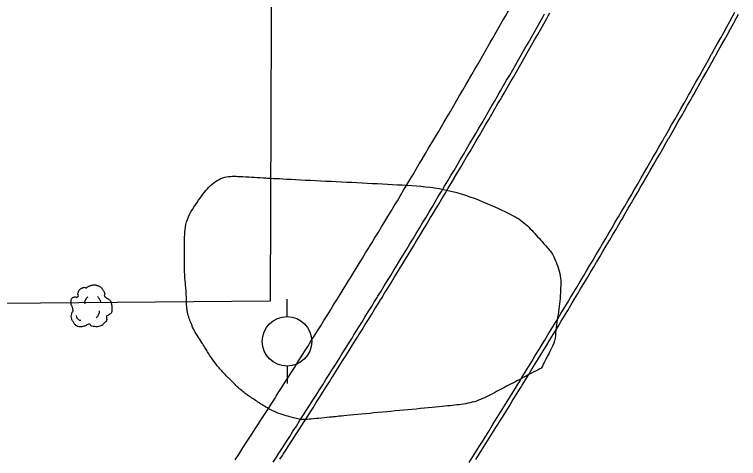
# Model space of a CAD drawing. Extents: x 2145380 to 2157287, y 139568 to 149130.
# Drawn here: x 2150401.7 to 2150518.6, y 144058.9 to 144130.6 of the extents above; entities that cross this region are included whole.
import ezdxf

# ---------------------------------------------------------------- set-up
doc = ezdxf.new("R2010")
doc.units = 0
for name, color, linetype in [('PR_PREVIOUSLY CONSTRUCTED', 7, 'Continuous'), ('TOPO_Fence', 7, 'Continuous'), ('TOPO_Power Pole', 7, 'Continuous'), ('TOPO_Tree', 7, 'Continuous'), ('TOPO_Tree Line', 7, 'Continuous')]:
    doc.layers.add(name, color=color, linetype=linetype)

# ---------------------------------------------------------------- blocks, each defined once
blk = doc.blocks.new('TREE')
at = {"layer": 'TOPO_Tree'}
for points in [[(-14.07, -0.4), (-14.17, 0.5), (-14.37, 1.38), (-14.6, 2.25), (-14.84, 3.17), (-15.47, 3.96), (-15.66, 4.9), (-15.8, 5.59), (-15.71, 6.31), (-15.66, 7.01), (-15.6, 7.91), (-15.72, 8.8), (-15.13, 9.66), (-14.62, 10.42), (-13.76, 10.49), (-13.02, 10.72), (-12.18, 10.98), (-11.06, 10), (-10.37, 10.72), (-9.4, 11.74), (-10.29, 13.28), (-9.84, 14.42), (-9.56, 15.15), (-9.32, 15.89), (-8.78, 16.54), (-8.18, 17.26), (-7.5, 17.68), (-6.67, 18.13), (-6.14, 18.41), (-5.61, 18.61), (-5.08, 18.66), (-4.55, 18.71), (-4.02, 18.54), (-3.49, 18.13)], [(-3.49, 17.6), (-3.07, 18.27), (-2.58, 18.8), (-1.9, 19.19), (-1.05, 19.68), (-0.19, 19.96), (0.74, 20.24), (1.62, 20.51), (2.51, 20.82), (3.39, 20.77), (4.1, 20.73), (4.8, 20.47), (5.51, 20.24), (6.43, 19.95), (7.32, 19.73), (8.15, 19.19), (9.36, 18.4), (10.02, 17.21), (10.8, 16.01), (11.24, 15.33), (11.58, 14.62), (11.86, 13.89), (12.17, 13.08), (11.37, 12.02), (11.86, 11.25), (12, 11.03), (12.18, 10.86), (12.39, 10.72), (12.91, 10.35), (13.45, 10.02), (13.97, 9.66), (14.7, 9.16), (15.41, 8.68), (16.09, 8.07), (16.7, 7.53), (16.93, 6.73), (17.15, 5.95), (17.59, 4.38), (17.71, 2.77), (17.68, 1.19), (17.65, -0.25), (17.83, -2.22), (16.62, -3.04), (15.47, -3.83), (14.31, -4.58), (13.16, -5.35)], [(-4.21, 5.09), (-4.46, 6.09), (-4.3, 7.21), (-3.84, 8.21), (-3.33, 9.34), (-2.71, 10.27), (-1.64, 10.97)], [(5.89, 11.15), (6.5, 10.68), (6.96, 10.17), (7.36, 9.5), (7.93, 8.56), (8.31, 7.6), (8.46, 6.56)], [(13.16, -5.34), (13.25, -5.81), (13.36, -6.28), (13.45, -6.75), (13.76, -8.52), (12.24, -10.03), (10.8, -11.51), (9.98, -12.34), (9.13, -12.77), (8.15, -13.1), (5.97, -13.83), (3.32, -13.56), (1.27, -13.1), (0.49, -12.92), (-0.06, -11.44), (-0.84, -11.51), (-2.04, -11.61), (-3.28, -12.78), (-4.55, -13.1), (-6.06, -13.47), (-7.77, -14.03), (-9.31, -13.62), (-11.36, -13.09), (-12.84, -11.41), (-14.07, -9.39), (-15.32, -7.35), (-15.61, -5.13), (-15.13, -3.04), (-14.87, -1.89), (-13.91, -0.75), (-13.54, 0.13)], [(-11.38, -4.46), (-11.47, -5.41), (-11.03, -6.32), (-10.09, -7.22), (-9.3, -7.97), (-8.49, -8.26), (-7.7, -8.14)], [(4.79, -6.29), (5.71, -5.66), (6.3, -4.92), (6.81, -3.91), (7.36, -2.81), (7.63, -1.7), (7.54, -0.6)]]:
    blk.add_open_spline(points, degree=3, dxfattribs=at)
blk = doc.blocks.new('POWPOL')
at = {"layer": 'TOPO_Power Pole'}
for p, q in [((0, 10.16), (0, 17.34)), ((0, -10.16), (0, -17.34))]:
    blk.add_line(p, q, dxfattribs=at)
blk.add_circle((0, 0), 10.16, dxfattribs=at)

msp = doc.modelspace()

# ---------------------------------------------------------------- linework, layer by layer
at = {"layer": 'PR_PREVIOUSLY CONSTRUCTED'}
for points in [[(2150437.35, 144058.71), (2150437.89, 144059.54), (2150438.42, 144060.37), (2150438.96, 144061.2), (2150439.5, 144062.02), (2150439.91, 144062.66), (2150440.03, 144062.85), (2150440.57, 144063.68), (2150441.1, 144064.51), (2150441.63, 144065.34), (2150442.17, 144066.17), (2150442.7, 144067), (2150443.23, 144067.83), (2150443.76, 144068.67), (2150443.96, 144068.98), (2150444.29, 144069.5), (2150444.82, 144070.33), (2150445.35, 144071.16), (2150445.88, 144072), (2150446.41, 144072.83), (2150446.94, 144073.66), (2150447.46, 144074.5), (2150447.98, 144075.32), (2150447.99, 144075.33), (2150448.51, 144076.17), (2150449.04, 144077), (2150449.56, 144077.84), (2150450.09, 144078.68), (2150450.61, 144079.51), (2150451.13, 144080.35), (2150451.66, 144081.19), (2150451.97, 144081.69), (2150452.18, 144082.02), (2150452.7, 144082.86), (2150453.22, 144083.7), (2150453.74, 144084.54), (2150454.26, 144085.38), (2150454.78, 144086.22), (2150455.3, 144087.06), (2150455.68, 144087.68), (2150455.81, 144087.9), (2150455.92, 144088.07), (2150456.33, 144088.74), (2150456.85, 144089.58), (2150457.36, 144090.42), (2150457.88, 144091.26), (2150458.39, 144092.1), (2150458.91, 144092.94), (2150459.03, 144093.15), (2150459.42, 144093.79), (2150459.84, 144094.47), (2150459.93, 144094.63), (2150460.45, 144095.47), (2150460.96, 144096.32), (2150461.47, 144097.16), (2150461.98, 144098.01), (2150462.49, 144098.85), (2150463, 144099.69), (2150463.51, 144100.54), (2150463.72, 144100.9), (2150464.01, 144101.39), (2150464.52, 144102.23), (2150465.03, 144103.08), (2150465.54, 144103.93), (2150466.04, 144104.77), (2150466.55, 144105.62), (2150467.05, 144106.47), (2150467.56, 144107.32), (2150467.57, 144107.34), (2150468.06, 144108.16), (2150468.56, 144109.01), (2150469.06, 144109.86), (2150469.57, 144110.71), (2150470.07, 144111.56), (2150470.57, 144112.41), (2150471.07, 144113.26), (2150471.39, 144113.81), (2150471.57, 144114.11), (2150472.07, 144114.97), (2150472.56, 144115.82), (2150473.06, 144116.67), (2150473.56, 144117.52), (2150474.05, 144118.38), (2150474.55, 144119.23), (2150475.05, 144120.08), (2150475.17, 144120.3), (2150475.54, 144120.94), (2150476.03, 144121.79), (2150476.53, 144122.64), (2150477.02, 144123.5), (2150477.51, 144124.35), (2150478, 144125.21), (2150478.49, 144126.07), (2150478.92, 144126.8), (2150478.98, 144126.92), (2150479.47, 144127.78), (2150479.96, 144128.64), (2150480.45, 144129.49), (2150480.94, 144130.35), (2150481.43, 144131.21)], [(2150475.08, 144058.26), (2150475.62, 144059.11), (2150476.16, 144059.97), (2150476.69, 144060.82), (2150477.23, 144061.67), (2150477.77, 144062.53), (2150478.3, 144063.39), (2150478.83, 144064.24), (2150479.15, 144064.76), (2150479.37, 144065.1), (2150479.9, 144065.96), (2150480.43, 144066.81), (2150480.97, 144067.67), (2150481.5, 144068.53), (2150482.03, 144069.39), (2150482.56, 144070.25), (2150482.95, 144070.88), (2150483.09, 144071.1), (2150483.2, 144071.28), (2150483.62, 144071.96), (2150484.14, 144072.82), (2150484.67, 144073.68), (2150485.2, 144074.55), (2150485.72, 144075.41), (2150486.25, 144076.27), (2150486.38, 144076.48), (2150486.77, 144077.13), (2150487.2, 144077.83), (2150487.3, 144077.99), (2150487.82, 144078.85), (2150488.35, 144079.72), (2150488.87, 144080.58), (2150489.39, 144081.44), (2150489.91, 144082.31), (2150490.43, 144083.17), (2150490.96, 144084.04), (2150491.17, 144084.4), (2150491.47, 144084.9), (2150491.99, 144085.77), (2150492.51, 144086.63), (2150493.03, 144087.5), (2150493.55, 144088.36), (2150494.06, 144089.23), (2150494.58, 144090.1), (2150495.1, 144090.96), (2150495.11, 144090.99), (2150495.61, 144091.83), (2150496.12, 144092.7), (2150496.64, 144093.57), (2150497.15, 144094.44), (2150497.66, 144095.31), (2150498.17, 144096.18), (2150498.69, 144097.05), (2150499.01, 144097.6), (2150499.2, 144097.92), (2150499.71, 144098.79), (2150500.22, 144099.66), (2150500.73, 144100.53), (2150501.23, 144101.4), (2150501.74, 144102.27), (2150502.25, 144103.15), (2150502.75, 144104.02), (2150502.88, 144104.24), (2150503.26, 144104.89), (2150503.77, 144105.77), (2150504.27, 144106.64), (2150504.77, 144107.52), (2150505.28, 144108.39), (2150505.78, 144109.27), (2150506.28, 144110.14), (2150506.71, 144110.89), (2150506.78, 144111.02), (2150507.28, 144111.89), (2150507.78, 144112.77), (2150508.28, 144113.64), (2150508.78, 144114.52), (2150509.28, 144115.4), (2150509.78, 144116.28), (2150510.28, 144117.15), (2150510.51, 144117.56), (2150510.77, 144118.03), (2150511.27, 144118.91), (2150511.76, 144119.79), (2150512.26, 144120.67), (2150512.75, 144121.55), (2150513.25, 144122.43), (2150513.74, 144123.31), (2150514.23, 144124.19), (2150514.27, 144124.26), (2150514.72, 144125.07), (2150515.21, 144125.95), (2150515.71, 144126.84), (2150516.19, 144127.72), (2150516.68, 144128.6), (2150517.17, 144129.48), (2150517.66, 144130.37), (2150517.99, 144130.97)], [(2150443.44, 144058.3), (2150443.98, 144059.13), (2150444.4, 144059.77), (2150444.52, 144059.96), (2150445.06, 144060.79), (2150445.59, 144061.62), (2150446.13, 144062.46), (2150446.66, 144063.29), (2150447.2, 144064.13), (2150447.73, 144064.96), (2150448.26, 144065.8), (2150448.47, 144066.11), (2150448.79, 144066.63), (2150449.33, 144067.46), (2150449.86, 144068.3), (2150450.39, 144069.14), (2150450.92, 144069.97), (2150451.45, 144070.81), (2150451.98, 144071.65), (2150452.5, 144072.48), (2150452.51, 144072.49), (2150453.03, 144073.32), (2150453.56, 144074.16), (2150454.09, 144075), (2150454.61, 144075.84), (2150455.14, 144076.68), (2150455.66, 144077.52), (2150456.19, 144078.36), (2150456.5, 144078.86), (2150456.71, 144079.2), (2150457.23, 144080.04), (2150457.76, 144080.88), (2150458.28, 144081.73), (2150458.8, 144082.57), (2150459.32, 144083.41), (2150459.84, 144084.25), (2150460.23, 144084.88), (2150460.36, 144085.1), (2150460.47, 144085.27), (2150460.88, 144085.94), (2150461.4, 144086.78), (2150461.92, 144087.63), (2150462.43, 144088.47), (2150462.95, 144089.32), (2150463.47, 144090.16), (2150463.6, 144090.38), (2150463.98, 144091.01), (2150464.4, 144091.7), (2150464.5, 144091.86), (2150465.01, 144092.7), (2150465.52, 144093.55), (2150466.04, 144094.4), (2150466.55, 144095.24), (2150467.06, 144096.09), (2150467.57, 144096.94), (2150468.08, 144097.79), (2150468.3, 144098.15), (2150468.59, 144098.64), (2150469.1, 144099.49), (2150469.61, 144100.34), (2150470.12, 144101.19), (2150470.63, 144102.04), (2150471.13, 144102.89), (2150471.64, 144103.74), (2150472.15, 144104.59), (2150472.16, 144104.62), (2150472.65, 144105.44), (2150473.16, 144106.29), (2150473.66, 144107.15), (2150474.17, 144108), (2150474.67, 144108.85), (2150475.17, 144109.71), (2150475.67, 144110.56), (2150475.99, 144111.11), (2150476.17, 144111.41), (2150476.67, 144112.27), (2150477.17, 144113.12), (2150477.67, 144113.98), (2150478.17, 144114.83), (2150478.67, 144115.69), (2150479.17, 144116.55), (2150479.67, 144117.4), (2150479.79, 144117.62), (2150480.16, 144118.26), (2150480.66, 144119.12), (2150481.15, 144119.98), (2150481.65, 144120.83), (2150482.14, 144121.69), (2150482.63, 144122.55), (2150483.13, 144123.41), (2150483.55, 144124.15), (2150483.62, 144124.27), (2150484.11, 144125.13), (2150484.6, 144125.99), (2150485.09, 144126.85), (2150485.58, 144127.71), (2150486.07, 144128.57), (2150486.56, 144129.43), (2150487.05, 144130.3), (2150487.28, 144130.7)], [(2150444.54, 144058.77), (2150444.96, 144059.41), (2150445.08, 144059.6), (2150445.62, 144060.43), (2150446.15, 144061.26), (2150446.69, 144062.1), (2150447.22, 144062.93), (2150447.76, 144063.77), (2150448.29, 144064.6), (2150448.82, 144065.44), (2150449.03, 144065.76), (2150449.36, 144066.27), (2150449.89, 144067.11), (2150450.42, 144067.94), (2150450.95, 144068.78), (2150451.48, 144069.62), (2150452.01, 144070.45), (2150452.54, 144071.29), (2150453.06, 144072.12), (2150453.07, 144072.13), (2150453.6, 144072.97), (2150454.13, 144073.81), (2150454.65, 144074.65), (2150455.18, 144075.49), (2150455.71, 144076.33), (2150456.23, 144077.17), (2150456.75, 144078.01), (2150457.07, 144078.51), (2150457.28, 144078.85), (2150457.8, 144079.69), (2150458.32, 144080.53), (2150458.85, 144081.37), (2150459.37, 144082.22), (2150459.89, 144083.06), (2150460.41, 144083.9), (2150460.79, 144084.53), (2150460.93, 144084.75), (2150461.04, 144084.92), (2150461.45, 144085.59), (2150461.97, 144086.43), (2150462.48, 144087.28), (2150463, 144088.12), (2150463.52, 144088.97), (2150464.04, 144089.82), (2150464.17, 144090.03), (2150464.55, 144090.66), (2150464.97, 144091.35), (2150465.07, 144091.51), (2150465.58, 144092.36), (2150466.1, 144093.2), (2150466.61, 144094.05), (2150467.12, 144094.9), (2150467.63, 144095.75), (2150468.15, 144096.6), (2150468.66, 144097.44), (2150468.87, 144097.8), (2150469.17, 144098.29), (2150469.68, 144099.14), (2150470.19, 144099.99), (2150470.69, 144100.84), (2150471.2, 144101.69), (2150471.71, 144102.55), (2150472.22, 144103.4), (2150472.72, 144104.25), (2150472.74, 144104.28), (2150473.23, 144105.1), (2150473.73, 144105.95), (2150474.24, 144106.81), (2150474.74, 144107.66), (2150475.24, 144108.51), (2150475.75, 144109.37), (2150476.25, 144110.22), (2150476.57, 144110.77), (2150476.75, 144111.08), (2150477.25, 144111.93), (2150477.75, 144112.79), (2150478.25, 144113.64), (2150478.75, 144114.5), (2150479.25, 144115.36), (2150479.75, 144116.21), (2150480.24, 144117.07), (2150480.37, 144117.28), (2150480.74, 144117.93), (2150481.24, 144118.79), (2150481.73, 144119.64), (2150482.23, 144120.5), (2150482.72, 144121.36), (2150483.21, 144122.22), (2150483.71, 144123.08), (2150484.13, 144123.82), (2150484.2, 144123.94), (2150484.69, 144124.8), (2150485.18, 144125.66), (2150485.67, 144126.52), (2150486.16, 144127.38), (2150486.65, 144128.24), (2150487.14, 144129.11), (2150487.63, 144129.97), (2150487.86, 144130.37), (2150488.12, 144130.83)], [(2150476.19, 144058.76), (2150476.72, 144059.61), (2150477.26, 144060.47), (2150477.8, 144061.32), (2150478.33, 144062.18), (2150478.87, 144063.03), (2150479.4, 144063.89), (2150479.72, 144064.4), (2150479.94, 144064.75), (2150480.47, 144065.6), (2150481, 144066.46), (2150481.53, 144067.32), (2150482.06, 144068.18), (2150482.6, 144069.04), (2150483.13, 144069.9), (2150483.52, 144070.53), (2150483.65, 144070.76), (2150483.76, 144070.93), (2150484.18, 144071.61), (2150484.71, 144072.47), (2150485.24, 144073.34), (2150485.77, 144074.2), (2150486.29, 144075.06), (2150486.82, 144075.92), (2150486.95, 144076.13), (2150487.35, 144076.78), (2150487.77, 144077.48), (2150487.87, 144077.64), (2150488.4, 144078.51), (2150488.92, 144079.37), (2150489.44, 144080.23), (2150489.96, 144081.1), (2150490.48, 144081.96), (2150491.01, 144082.83), (2150491.53, 144083.69), (2150491.75, 144084.06), (2150492.05, 144084.56), (2150492.57, 144085.42), (2150493.08, 144086.29), (2150493.6, 144087.15), (2150494.12, 144088.02), (2150494.64, 144088.89), (2150495.15, 144089.76), (2150495.67, 144090.62), (2150495.69, 144090.65), (2150496.19, 144091.49), (2150496.7, 144092.36), (2150497.21, 144093.23), (2150497.73, 144094.1), (2150498.24, 144094.97), (2150498.75, 144095.84), (2150499.26, 144096.71), (2150499.59, 144097.27), (2150499.77, 144097.58), (2150500.28, 144098.45), (2150500.79, 144099.32), (2150501.3, 144100.19), (2150501.81, 144101.07), (2150502.32, 144101.94), (2150502.83, 144102.81), (2150503.33, 144103.69), (2150503.46, 144103.9), (2150503.84, 144104.56), (2150504.34, 144105.43), (2150504.85, 144106.31), (2150505.35, 144107.18), (2150505.86, 144108.06), (2150506.36, 144108.93), (2150506.86, 144109.81), (2150507.29, 144110.56), (2150507.36, 144110.68), (2150507.86, 144111.56), (2150508.37, 144112.44), (2150508.86, 144113.32), (2150509.36, 144114.19), (2150509.86, 144115.07), (2150510.36, 144115.95), (2150510.86, 144116.83), (2150511.09, 144117.24), (2150511.35, 144117.71), (2150511.85, 144118.58), (2150512.35, 144119.46), (2150512.84, 144120.34), (2150513.34, 144121.22), (2150513.83, 144122.1), (2150514.32, 144122.99), (2150514.81, 144123.87), (2150514.85, 144123.93), (2150515.31, 144124.75), (2150515.8, 144125.63), (2150516.29, 144126.51), (2150516.78, 144127.4), (2150517.27, 144128.28), (2150517.76, 144129.16), (2150518.24, 144130.05), (2150518.58, 144130.65)]]:
    msp.add_lwpolyline(points, dxfattribs=at)
at = {"layer": 'TOPO_Fence'}
msp.add_lwpolyline([(2150439.22, 144159.3), (2150443.26, 144159.27), (2150442.96, 144084.3), (2150387.35, 144083.83), (2150387.67, 144149.58), (2150385.55, 144149.5)], dxfattribs=at)
at = {"layer": 'TOPO_Tree Line'}
msp.add_open_spline([(2150486.73, 144073.49), (2150487.24, 144074.46), (2150487.75, 144075.44), (2150488.25, 144076.41), (2150489.02, 144077.88), (2150489.04, 144079.63), (2150489.31, 144081.28), (2150489.59, 144083.02), (2150489.8, 144084.77), (2150489.86, 144086.5), (2150489.92, 144088.03), (2150489.58, 144089.54), (2150488.94, 144091.03), (2150488.56, 144091.93), (2150488.03, 144092.61), (2150487.39, 144093.33), (2150485.42, 144095.54), (2150483.52, 144097.52), (2150480.83, 144098.78), (2150475.24, 144101.39), (2150469.55, 144102.79), (2150463.65, 144103.11), (2150456.98, 144103.47), (2150450.32, 144103.79), (2150443.65, 144104.14), (2150441.82, 144104.24), (2150439.98, 144104.36), (2150438.14, 144104.45), (2150435.61, 144104.58), (2150433.21, 144103.14), (2150431.51, 144100.73), (2150429.25, 144097.54), (2150429.14, 144094.27), (2150429.15, 144090.91), (2150429.15, 144089.62), (2150429.19, 144088.32), (2150429.31, 144087.03), (2150429.49, 144084.91), (2150429.43, 144082.77), (2150430.22, 144080.73), (2150430.7, 144079.5), (2150431.41, 144078.48), (2150432.08, 144077.39), (2150432.52, 144076.67), (2150432.95, 144075.97), (2150433.43, 144075.27), (2150434.41, 144073.84), (2150435.58, 144072.58), (2150436.83, 144071.33), (2150438.08, 144070.07), (2150439.44, 144069.03), (2150440.96, 144068.05), (2150442.74, 144066.9), (2150444.55, 144066.04), (2150446.59, 144065.5), (2150447.43, 144065.28), (2150448.26, 144065.14), (2150449.1, 144065.22), (2150450.82, 144065.38), (2150452.54, 144065.56), (2150454.26, 144065.73), (2150459.73, 144066.26), (2150465.2, 144066.76), (2150470.66, 144067.29), (2150473.46, 144067.56), (2150476.34, 144068.04), (2150478.83, 144069.35), (2150481.46, 144070.73), (2150484.09, 144072.11), (2150486.73, 144073.49), (2150486.73, 144073.49)], degree=3, dxfattribs=at)

# ---------------------------------------------------------------- block references
at = {"layer": 'TOPO_Power Pole', "xscale": 0.39370000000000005, "yscale": 0.3937000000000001}
msp.add_blockref('POWPOL', (2150445.7, 144077.82), dxfattribs=at)
at = {"layer": 'TOPO_Tree', "xscale": 0.19685000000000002, "yscale": 0.19685000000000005}
msp.add_blockref('TREE', (2150413.92, 144082.87), dxfattribs=at)

doc.saveas('drawing.dxf')
